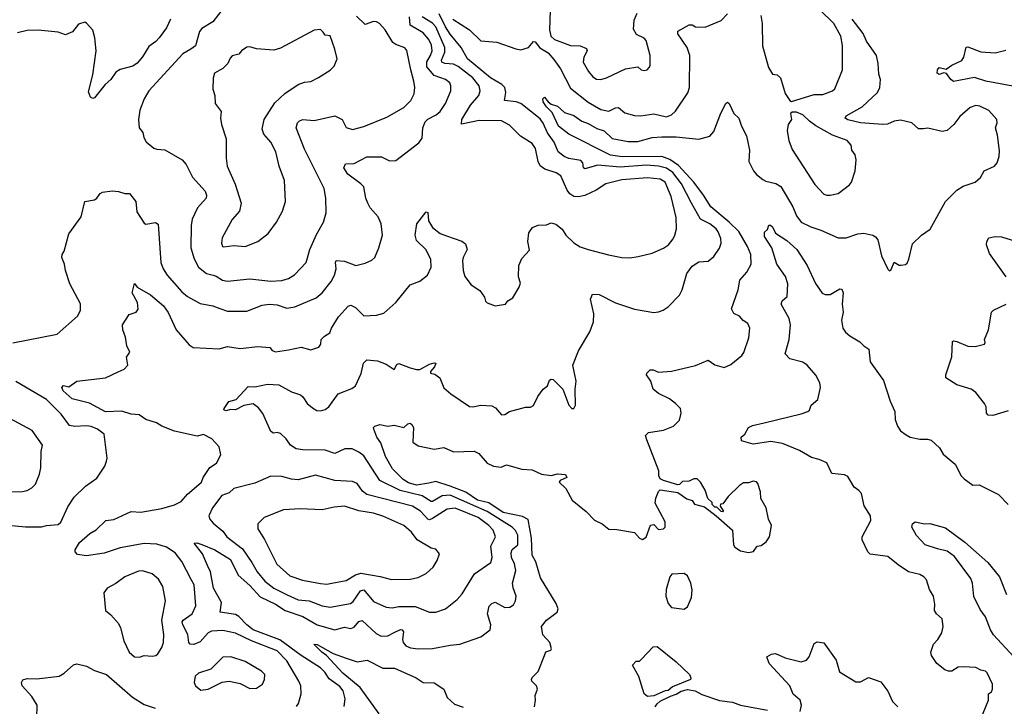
# Model space of a CAD drawing. Extents: x 2057697 to 2160550, y 827490 to 1016834.
# Tile 486 of 509: x 2130538 to 2136682, y 982488 to 986768. Entities that reach past the tile are written whole.
import ezdxf

# ---------------------------------------------------------------- set-up
doc = ezdxf.new("R2010")
doc.units = 0

msp = doc.modelspace()

# ---------------------------------------------------------------- linework, layer by layer
at = {"layer": '0CON20XD'}
for points in [[(2131815, 986847.1), (2131744.3, 986755), (2131675, 986714.2), (2131660.6, 986695), (2131635.5, 986605), (2131606, 986584), (2131556.7, 986555), (2131344.3, 986325), (2131315.8, 986275), (2131288, 986205), (2131280, 986145), (2131283.8, 986095), (2131306.2, 986065), (2131312.7, 986032.7), (2131327.4, 986007.4), (2131375, 985968), (2131395, 985960), (2131445, 985956.2), (2131551.2, 985895), (2131578, 985865), (2131617.4, 985787.4), (2131695, 985698.8), (2131704.4, 985675), (2131701.4, 985655), (2131646.9, 985595), (2131614.3, 985524.3), (2131607.8, 985485), (2131607.3, 985345), (2131626.6, 985276.6), (2131655, 985225.6), (2131704, 985185), (2131745, 985174.5), (2131765, 985170), (2131804.7, 985144.7), (2131835, 985138.9), (2131975, 985151.8), (2132105, 985137.9)], [(2130495, 984752.9), (2130773, 984807), (2130900, 984920), (2130918.5, 984955), (2130917.5, 984997.5), (2130852.1, 985122.1), (2130824.3, 985204.3), (2130818, 985245), (2130801.2, 985285), (2130803.3, 985305), (2130816.7, 985325), (2130845, 985432.5), (2130921.7, 985538.3), (2130944.4, 985635.6), (2131005, 985646), (2131018.8, 985655), (2131040, 985685), (2131055, 985692.5), (2131115, 985702), (2131155, 985697.5), (2131195, 985684), (2131224.1, 985684.1), (2131262.5, 985635), (2131269.8, 985569.8), (2131315, 985500), (2131325, 985494.4), (2131385, 985504.2), (2131402.7, 985492.7), (2131418.5, 985255), (2131432.7, 985215), (2131457.8, 985175), (2131550.8, 985070.8), (2131585, 985041.9), (2131665, 984999.4), (2131742.5, 984985), (2131787.5, 984967.5), (2131835, 984950.6), (2131955, 984951.9), (2132051.2, 984988.8), (2132095.3, 984995.3), (2132145, 984990), (2132205, 984969.5), (2132255, 984977.5), (2132388, 985035), (2132425, 985064.4), (2132481.1, 985135), (2132502.7, 985175), (2132513.8, 985215), (2132508.1, 985255), (2132513.3, 985266.7), (2132565, 985262.7), (2132635, 985235.7), (2132695, 985251.2), (2132735, 985268.8), (2132753.8, 985285), (2132780, 985345), (2132801.2, 985425), (2132793.3, 985495), (2132775, 985540), (2132725.9, 985595.9), (2132710, 985625), (2132698, 985655), (2132685.6, 985725.6), (2132668, 985745), (2132585, 985804.5), (2132561.4, 985845), (2132571.4, 985868.6), (2132625, 985870.9), (2132705, 985913.5), (2132795, 985912.5), (2132845, 985888.2), (2132885, 985891.1), (2133029.1, 986000.9), (2133049.7, 986030.3), (2133054.4, 986094.4), (2133068.2, 986131.8), (2133085, 986148.8), (2133137.5, 986175), (2133162.2, 986195), (2133195, 986246), (2133228.9, 986325), (2133229.4, 986355), (2133221.4, 986375), (2133196, 986395), (2133125, 986419.3), (2133079.6, 986475), (2133078.3, 986505), (2133102.7, 986545), (2133111.4, 986575), (2133108.5, 986608.5), (2133090.6, 986645), (2133056.2, 986686.2), (2132974.8, 986734.8), (2132971.4, 986785)], [(2132562.6, 982487.4), (2132570, 982535), (2132556.6, 982585), (2132535, 982611.6), (2132469.7, 982659.7), (2132441.4, 982701.4), (2132415, 982726.8), (2132295, 982803.8), (2132161.5, 982901.5), (2131995, 982965.2), (2131955.3, 982995), (2131906.6, 983046.6), (2131885, 983059.6), (2131790, 983075), (2131798.5, 983135), (2131747.9, 983225), (2131728.9, 983325), (2131711.2, 983365), (2131678.8, 983438.8), (2131626.7, 983505), (2131643.4, 983506.6), (2131675, 983497.1), (2131755, 983462.3), (2131853, 983403), (2131901.2, 983305), (2131975, 983240.8), (2132039.9, 983169.9), (2132135, 983124.3), (2132195.5, 983085.5), (2132305, 983047.9), (2132395.5, 982995.5), (2132505, 982965.3), (2132565, 982981.8), (2132605, 982972.5), (2132625, 982980.6), (2132655, 983017.1), (2132675, 983022.5), (2132762.2, 982942.2), (2132793.3, 982925), (2132835, 982927.9), (2132875, 982947.8), (2132915, 982965.5), (2132925, 982964.2), (2132932.2, 982952.2), (2132927.5, 982905), (2132931.5, 982885), (2132947.1, 982865), (2132977.1, 982852.9), (2133025, 982846.4), (2133115, 982847.9), (2133225, 982869.5), (2133285, 982874.4), (2133415, 982921.2), (2133473.8, 982965), (2133478.6, 982995), (2133457.7, 983065), (2133468.3, 983111.7), (2133485, 983129.2), (2133505, 983136.2), (2133565, 983103.3), (2133597.5, 983105), (2133619.1, 983120.9), (2133632, 983145), (2133635.7, 983175), (2133616.6, 983226.6), (2133613.6, 983255), (2133633.9, 983335), (2133626.2, 983375), (2133607.4, 983415), (2133604.8, 983445), (2133611.5, 983465), (2133646.6, 983495), (2133645.9, 983555), (2133632.8, 983582.8), (2133611.1, 983605), (2133455, 983702.6), (2133225, 983803), (2133175, 983800.7), (2133115, 983764.7), (2133105, 983764.1), (2133049.8, 983799.8), (2132912.7, 983832.7), (2132786.2, 983896.2), (2132685, 984049.6), (2132655, 984072.9), (2132612.2, 984092.2), (2132568, 984092), (2132505, 984064.5), (2132445, 984083.8), (2132305, 984086.2), (2132263.7, 984093.7), (2132228.5, 984115), (2132200.6, 984155), (2132165, 984187.5), (2132145, 984193.6), (2132121.1, 984191.1), (2132105, 984200), (2132055, 984312.5), (2132027.6, 984347.6), (2131995, 984372.5), (2131936.8, 984363.2), (2131885, 984335.7), (2131855, 984337.5), (2131825, 984330), (2131812.5, 984335), (2131813.3, 984345), (2131843, 984387), (2131888.8, 984401.2), (2131965, 984481.4), (2132005, 984480), (2132085, 984496.7), (2132155, 984491.4), (2132235, 984447.5), (2132289.7, 984429.7), (2132305, 984416.7), (2132332.5, 984375), (2132365, 984347.5), (2132392.6, 984332.6), (2132415, 984329.4), (2132445, 984338.1), (2132467.5, 984355), (2132525.7, 984435), (2132610.2, 984469.8), (2132633.8, 984486.2), (2132668.1, 984561.9), (2132683.1, 984626.9), (2132705, 984646.7), (2132770.5, 984640.5), (2132825, 984621.2), (2132875, 984587.5), (2132891.1, 984618.9), (2132905, 984624.2), (2132975, 984598.5), (2133015, 984586.9), (2133035, 984587.8), (2133095, 984620), (2133125, 984629.4), (2133135, 984626), (2133126.9, 984603.1), (2133100.8, 984575), (2133101.2, 984565), (2133127.7, 984557.7), (2133158.9, 984535), (2133185, 984473.8), (2133228, 984435), (2133345, 984356.2), (2133365, 984354), (2133415, 984365.6), (2133485, 984361.1), (2133508.2, 984348.2), (2133545, 984304), (2133565, 984306.2), (2133595, 984325.6), (2133695, 984352.5), (2133725, 984352.5), (2133745, 984362.5), (2133771.7, 984418.3), (2133805.6, 984464.4), (2133832, 984485), (2133845, 984520), (2133855, 984527.5), (2133867.5, 984525), (2133926.7, 984465), (2133963.8, 984365), (2133982.5, 984345), (2133995, 984343.3), (2134006.2, 984365), (2134004.2, 984465), (2134011.4, 984515), (2133989.2, 984615), (2134025.6, 984704.4), (2134096.8, 984823.2), (2134118.1, 984885), (2134120, 984935), (2134100, 985025), (2134113.4, 985056.6), (2134155, 985055.5), (2134255, 985003.3), (2134375, 984962.9), (2134495, 984942), (2134525, 984946.2), (2134553.6, 984956.4), (2134585, 984977.5), (2134655, 985050), (2134672.5, 985085), (2134700.8, 985185), (2134735, 985230.8), (2134775, 985258.6), (2134835, 985263.1), (2134869.1, 985290.9), (2134905.4, 985344.6), (2134914.4, 985375), (2134912.5, 985405), (2134897.1, 985445), (2134884.7, 985464.7), (2134844.4, 985495), (2134785.6, 985525.6), (2134729.2, 985625), (2134668.3, 985745), (2134613, 985815), (2134575, 985842.4), (2134525, 985856), (2134449, 985861), (2134285, 985849.8), (2134145, 985861.9), (2134065, 985838.2), (2134055.4, 985845.4), (2134052, 985875), (2134039.8, 985889.8), (2133965, 985901.9), (2133935.4, 985915), (2133898.5, 985945), (2133873.5, 986005), (2133832.1, 986062.1), (2133805, 986122.7), (2133785, 986149.6), (2133664.4, 986245), (2133635.2, 986255.2), (2133563.1, 986265), (2133571.6, 986315), (2133565.3, 986345), (2133547.3, 986365), (2133476.7, 986406.7), (2133332.4, 986525), (2133292, 986595), (2133225, 986677.5), (2133195, 986724.2), (2133155.3, 986805)], [(2132105, 985137.9), (2132175, 985142.7), (2132215, 985155.6), (2132252.2, 985177.8), (2132325.6, 985255), (2132348.2, 985335), (2132390.5, 985429.5), (2132434.4, 985505), (2132450, 985565), (2132448.2, 985655), (2132439.1, 985715), (2132315, 985960), (2132264.5, 986095), (2132272.5, 986125), (2132285, 986138.1), (2132305, 986145.5), (2132375, 986139.1), (2132505, 986168.5), (2132550.8, 986145), (2132575.9, 986095.9), (2132615, 986082.9), (2132685, 986101.9), (2132828.5, 986161.5), (2132935, 986221.5), (2132978.2, 986265), (2132999.2, 986305), (2133003.9, 986345), (2132998.7, 986385), (2132978.5, 986455), (2132955, 986576.7), (2132942.4, 986592.4), (2132885, 986612.9), (2132866.4, 986626.4), (2132818.6, 986705), (2132784.2, 986745), (2132765, 986755.5), (2132745, 986756.9), (2132695, 986737.9), (2132639.3, 986789.3)], [(2133201.3, 985421.3), (2133297.9, 985387.9), (2133320.5, 985370.5), (2133330, 985335), (2133304.5, 985285.5), (2133302.2, 985267.8), (2133304.5, 985205), (2133315, 985166.2), (2133355, 985116.2), (2133409.3, 985079.3), (2133438.3, 985038.3), (2133444.1, 985014.1), (2133455, 985002.5), (2133505, 984983.3), (2133570, 984995), (2133583.6, 985016.4), (2133616.4, 985033.6), (2133655, 985100), (2133663.3, 985125), (2133650, 985165), (2133652.5, 985235), (2133671.2, 985278.8), (2133719.3, 985330.7), (2133708.8, 985385), (2133715, 985440), (2133737.7, 985472.3), (2133773, 985487), (2133825, 985489.2), (2133855, 985500.8), (2133883, 985493), (2133923.2, 985463.2), (2133945.8, 985425), (2133995, 985377.5), (2134035, 985353.1), (2134085, 985335.7), (2134211.3, 985301.3), (2134295, 985285.6), (2134345, 985283.1), (2134398.1, 985291.9), (2134485, 985312.9), (2134556.4, 985343.6), (2134586, 985365), (2134615, 985401.2), (2134625.7, 985425), (2134635.6, 985465), (2134634.5, 985535), (2134603.3, 985665), (2134565, 985755.4), (2134535, 985774.6), (2134455, 985782.7), (2134295, 985769.7), (2134196, 985745), (2134135.3, 985704.7), (2134065, 985672.2), (2134025, 985663.3), (2133995, 985666.9), (2133971.7, 985681.7), (2133954.7, 985704.7), (2133914.2, 985795), (2133885, 985812.5), (2133815, 985836.2), (2133786.2, 985856.2), (2133773.2, 985885), (2133757.3, 985965), (2133735.3, 985995.3), (2133663, 986043), (2133595, 986110.8), (2133545, 986136.9), (2133405, 986138.7), (2133295, 986117.5), (2133298.1, 986145), (2133350.6, 986235), (2133403.9, 986295), (2133412.5, 986325), (2133405.4, 986355), (2133365.9, 986405), (2133275, 986477.3), (2133245, 986490.2), (2133191.2, 986495), (2133173.1, 986503.1), (2133170.5, 986515), (2133191.1, 986565), (2133192, 986595), (2133135, 986722.9), (2133115, 986746.1), (2133049.7, 986785)], [(2133241.7, 986771.7), (2133345.2, 986705.2), (2133415, 986637.3), (2133515, 986627.8), (2133635, 986585.5), (2133665, 986581.2), (2133714, 986595), (2133745, 986632.5), (2133755, 986630.8), (2133783.5, 986593.5), (2133835, 986562.5), (2133870.5, 986520.5), (2133911.9, 986461.9), (2133975, 986341.1), (2134084.5, 986255), (2134165, 986207.5), (2134215, 986197.3), (2134255, 986217.9), (2134275, 986221.1), (2134315, 986186.5), (2134375, 986170.9), (2134415, 986168.8), (2134495, 986181.5), (2134575, 986162.5), (2134604.5, 986175.5), (2134631.1, 986198.9), (2134706.9, 986313.1), (2134717.3, 986345), (2134718.9, 986545), (2134703.1, 986595), (2134645, 986680), (2134643.9, 986696.1), (2134716.1, 986736.1), (2134735, 986736.2), (2134754.4, 986724.4), (2134815, 986721.4), (2134915, 986762.5), (2134955.5, 986804.5)], [(2133848.4, 986825), (2133843.8, 986705), (2133852.9, 986665), (2133875, 986644.7), (2133975, 986607.3), (2134035.8, 986605.8), (2134075, 986588.9), (2134079.6, 986575), (2134058.8, 986535), (2134055, 986503.3), (2134087.1, 986445), (2134115, 986411.4), (2134138, 986398), (2134165, 986395.5), (2134200, 986405), (2134318.8, 986461.2), (2134395, 986473.8), (2134416.4, 986456.4), (2134435, 986451.2), (2134453.6, 986456.4), (2134468.3, 986471.7), (2134473.3, 986485), (2134472, 986545), (2134447.9, 986637.9), (2134435, 986653.8), (2134386.6, 986676.6), (2134368.3, 986708.3), (2134372.5, 986765), (2134391.5, 986808.5)], [(2134944.2, 986245), (2134955, 986253.3), (2134966.1, 986246.1), (2134995, 986182.5), (2135025, 986153.3), (2135041.4, 986105), (2135074.3, 986045), (2135092.5, 985955), (2135087.5, 985885), (2135116.9, 985826.9), (2135135, 985802.5), (2135175, 985772.9), (2135195, 985762.2), (2135256.9, 985746.9), (2135287.4, 985727.4), (2135361.9, 985601.9), (2135384.7, 985544.7), (2135415, 985506.9), (2135475, 985476.4), (2135536.9, 985456.9), (2135645, 985409.2), (2135695, 985409.2), (2135767.8, 985432.2), (2135805, 985436.7), (2135861.2, 985425), (2135877.5, 985415), (2135891.9, 985395), (2135915.9, 985295.9), (2135955, 985212.5), (2135965, 985203.3), (2135975, 985210), (2135995, 985257.5), (2136025, 985237.5), (2136038.3, 985238.3), (2136065, 985242.5), (2136075, 985250), (2136086.7, 985275), (2136108.6, 985371.4), (2136165, 985424), (2136218.5, 985461.5), (2136315.8, 985635), (2136385, 985705.8), (2136425, 985730), (2136500, 985755), (2136533.8, 985785), (2136555.8, 985825), (2136621.4, 985855), (2136636.5, 985875), (2136650.4, 985915), (2136651.5, 985951.5), (2136638.8, 986048.8), (2136626.2, 986095), (2136637.5, 986125), (2136635.7, 986145), (2136585, 986201.4), (2136529.3, 986229.3), (2136505, 986233.1), (2136468.3, 986221.7), (2136405, 986164), (2136366.2, 986113.8), (2136325, 986077.5), (2136295, 986071.4), (2136205, 986091.4), (2136175, 986088.1), (2136146.8, 986086.8), (2136104.3, 986124.3), (2136035, 986141.9), (2135995, 986135.6), (2135952.4, 986117.6), (2135925, 986115.3), (2135785, 986125.9), (2135705, 986143.8), (2135690, 986155), (2135695, 986169.2), (2135794.2, 986225), (2135890, 986315), (2135906.1, 986346.1), (2135909.2, 986395), (2135898.7, 986428.7), (2135895.4, 986495), (2135883.9, 986545), (2135821.8, 986635), (2135802.3, 986682.3), (2135731.7, 986771.7)], [(2135163.8, 986795), (2135171.4, 986745), (2135173.3, 986605), (2135210.3, 986470.3), (2135235, 986428.8), (2135265, 986424), (2135285, 986406.2), (2135315, 986307.5), (2135343.8, 986263.8), (2135355, 986257.5), (2135495, 986301.8), (2135548.8, 986301.2), (2135610, 986325), (2135623.6, 986336.4), (2135673.1, 986455), (2135673.1, 986606.9), (2135662.3, 986665), (2135619.1, 986745), (2135529.9, 986829.9)], [(2131479.1, 986770.9), (2131455, 986718), (2131408.6, 986655), (2131388.7, 986631.3), (2131345, 986601.5), (2131304, 986536), (2131272.2, 986497.8), (2131245, 986478.8), (2131165, 986457.3), (2131138.3, 986441.7), (2131108.1, 986395), (2131071.5, 986365), (2131005, 986281.4), (2130995, 986277.1), (2130980, 986285), (2130968.3, 986318.3), (2130993.9, 986425), (2131015.4, 986575), (2131007.5, 986655), (2130993.9, 986703.9), (2130955, 986747.5), (2130945, 986752.5), (2130905, 986740), (2130867.3, 986692.7), (2130825, 986674.2), (2130779.4, 986689.4), (2130653.2, 986703.2), (2130585, 986700.5), (2130524.7, 986685.3)], [(2131811.2, 985351.2), (2131875, 985360.8), (2131945, 985354.2), (2132024.2, 985385.8), (2132088.8, 985435), (2132140, 985505), (2132177.5, 985575), (2132197.8, 985635), (2132191.5, 985765), (2132157.1, 985855), (2132136.7, 985945), (2132104.4, 986004.4), (2132062, 986055), (2132050.8, 986085), (2132064, 986145), (2132129.7, 986250.3), (2132192.1, 986307.9), (2132275, 986364), (2132315, 986378), (2132355, 986383.8), (2132402.7, 986407.3), (2132475.8, 986454.2), (2132500.7, 986479.3), (2132518.8, 986525), (2132503.8, 986585), (2132475, 986667.5), (2132445, 986671.2), (2132431.3, 986691.3), (2132415, 986706.2), (2132375, 986702), (2132165, 986590), (2132125, 986579.2), (2132016.4, 986586.4), (2131975, 986600), (2131955, 986596.7), (2131922.5, 986575), (2131905, 986552.5), (2131865, 986542.5), (2131851.7, 986528.3), (2131836.7, 986495), (2131805.9, 986464.1), (2131754, 986435), (2131746.1, 986403.9), (2131744, 986335), (2131756.1, 986296.1), (2131757.5, 986245), (2131796, 986195), (2131792, 986155), (2131797.5, 986115), (2131825.8, 986025), (2131825.7, 985905), (2131833.3, 985855), (2131883, 985743), (2131920, 985625), (2131910, 985575), (2131865, 985522), (2131801.8, 985408.2), (2131797.5, 985375), (2131804, 985355), (2131811.2, 985351.2)], [(2136735, 986354.7), (2136565.9, 986385.9), (2136495, 986407.8), (2136365, 986383.5), (2136347.5, 986395), (2136322, 986432), (2136305, 986436.4), (2136275, 986427.5), (2136264, 986435), (2136264.3, 986455), (2136275, 986470.8), (2136319.6, 986460.4), (2136355, 986484.4), (2136416.7, 986513.3), (2136429.4, 986535), (2136445, 986596.7), (2136455, 986599.2), (2136535, 986567.8), (2136625, 986561.1), (2136692.1, 986577.9)], [(2133750, 982485), (2133756.2, 982525), (2133753.8, 982555), (2133770, 982595), (2133762.5, 982615), (2133734.2, 982644.2), (2133731.2, 982655), (2133735, 982667.5), (2133772.5, 982705), (2133812, 982805), (2133822.3, 982827.7), (2133853.3, 982836.7), (2133855.8, 982845), (2133845.5, 982885.5), (2133802.7, 982932.7), (2133794.1, 982985.9), (2133825, 983024.4), (2133892.5, 983075), (2133897.5, 983095), (2133885, 983129.2), (2133788, 983288), (2133758.1, 983388.1), (2133735, 983430), (2133731.2, 983535), (2133711.3, 983651.4), (2133675, 983670.4), (2133555, 983696.3), (2133465.3, 983755.3), (2133395, 983772.5), (2133321.8, 983821.8), (2133225, 983859.7), (2133135, 983888.5), (2133091.7, 983878.3), (2133015, 983867), (2132965, 983880.9), (2132932.1, 983902.1), (2132865, 983968.6), (2132820, 984045), (2132790.8, 984130.8), (2132766.2, 984165), (2132748, 984215), (2132746, 984225), (2132753.3, 984235), (2132785, 984244.5), (2132835, 984233.6), (2132875, 984240.4), (2132935, 984226), (2132961.1, 984248.9), (2132975, 984252.9), (2132985.5, 984245.5), (2132995.8, 984225), (2132992.2, 984135), (2133025, 984111.9), (2133125, 984090), (2133185, 984102), (2133245, 984073.1), (2133375, 984078.8), (2133402.7, 984062.7), (2133455, 984002.5), (2133495, 983984.3), (2133542, 983978), (2133575, 983993.3), (2133672.5, 983965), (2133735, 983961.2), (2133795, 983935.6), (2133855, 983925.8), (2133895, 983937.5), (2133945, 983932.5), (2133952.5, 983915), (2133910, 983895), (2133904, 983885), (2133945.3, 983845.3), (2133985, 983772.9), (2134072.8, 983702.8), (2134125, 983648.8), (2134172.5, 983625), (2134215, 983591.2), (2134265, 983590), (2134375, 983571.2), (2134405, 983536.7), (2134425, 983527.5), (2134448.3, 983541.7), (2134475, 983617.5), (2134495, 983620), (2134525, 983590), (2134555, 983593.3), (2134566.2, 983605), (2134565, 983637.5), (2134503.9, 983753.9), (2134506.7, 983785), (2134524.1, 983825.9), (2134535, 983836.2), (2134645, 983820), (2134701.7, 983781.7), (2134735, 983770), (2134748.8, 983748.8), (2134810.5, 983730.5), (2134883.3, 983675), (2134985.8, 983585.8), (2134992.5, 983495), (2135000.7, 983480.7), (2135035, 983457.5), (2135085, 983447.5), (2135117, 983453), (2135140, 983485), (2135165, 983490), (2135196.1, 983513.9), (2135217.5, 983545), (2135230, 983615), (2135210, 983655), (2135196, 983725), (2135162.7, 983782.7), (2135161.2, 983825), (2135145, 983877.5), (2135135, 983886.7), (2135115, 983891.2), (2135085, 983880), (2135055, 983881.2), (2135030, 983865), (2134958.8, 983795), (2134925, 983750), (2134911.7, 983748.3), (2134910, 983735), (2134930, 983705), (2134925, 983700), (2134915, 983702.5), (2134888.3, 983728.3), (2134875, 983730), (2134860, 983745), (2134858.3, 983758.3), (2134833, 983783), (2134816, 983835), (2134786.2, 983885), (2134765, 983906.7), (2134745, 983906.7), (2134715, 983891.2), (2134675, 983890), (2134655, 983870), (2134645, 983867.5), (2134555, 983894.4), (2134535.6, 983905.6), (2134525.8, 983925), (2134526.2, 983955), (2134450.7, 984149.3), (2134443.9, 984176.1), (2134462.5, 984195), (2134555, 984210), (2134618.8, 984235), (2134655, 984272.5), (2134665.8, 984315), (2134660.8, 984345), (2134630.8, 984375), (2134592, 984405), (2134525, 984436.9), (2134490, 984465), (2134476.2, 984515), (2134450, 984555), (2134452.5, 984565), (2134472.5, 984585), (2134490, 984585), (2134525, 984570), (2134606.4, 984576.4), (2134755, 984612.5), (2134835, 984646), (2134875, 984616), (2134935, 984600), (2134975, 984618), (2135044, 984675), (2135057.4, 984692.6), (2135088.9, 984785), (2135094.3, 984845), (2135082, 984875), (2135053.3, 984893.3), (2135029.8, 984919.8), (2134995, 984937.5), (2134980.5, 984965), (2135021.9, 985085), (2135030.8, 985145), (2135075.4, 985194.6), (2135102.2, 985245), (2135099.6, 985305), (2135079.7, 985355), (2135025, 985446.8), (2134965.4, 985505.4), (2134851, 985601), (2134805.7, 985675), (2134744.9, 985754.9), (2134649.7, 985859.7), (2134595, 985896.6), (2134545, 985915.6), (2134296.6, 985913.4), (2134225, 985923.6), (2133965.4, 986054.6), (2133900.8, 986105), (2133860.5, 986190.5), (2133824.7, 986225), (2133805, 986256.2), (2133801.9, 986275), (2133813.9, 986286.1), (2133835, 986256.2), (2133855, 986242), (2133895, 986228.8), (2133938.8, 986188.8), (2133995, 986170.8), (2134045, 986135.8), (2134085, 986121.5), (2134140, 986090), (2134185, 986075.7), (2134235, 986027.5), (2134335, 986009.7), (2134395, 986009.4), (2134485, 986032.9), (2134545, 986038.4), (2134635, 986038.1), (2134775, 986022.3), (2134845, 986041.4), (2134869.5, 986070.5), (2134912.9, 986185), (2134944.2, 986245)], [(2135573.6, 985673.6), (2135595, 985674.4), (2135645.4, 985684.6), (2135715, 985738.8), (2135727.5, 985755), (2135752, 985825), (2135758, 985895), (2135752, 985925), (2135730, 985955), (2135726.7, 985985), (2135701.2, 986015), (2135609.1, 986049.1), (2135506.7, 986106.7), (2135465.8, 986135), (2135425, 986175.8), (2135385, 986191.2), (2135358.3, 986191.7), (2135347.5, 986182.5), (2135353.3, 986145), (2135334, 986115), (2135327.1, 986075), (2135337.5, 986015), (2135359.3, 985959.3), (2135499.8, 985739.8), (2135555, 985681.4), (2135573.6, 985673.6)], [(2132265, 982485.8), (2132277.8, 982505), (2132294.4, 982565), (2132292.2, 982615), (2132281.1, 982645), (2132205, 982772.1), (2132145, 982833.6), (2131985.2, 982895.2), (2131885, 982942.9), (2131805, 982960), (2131735, 982956.8), (2131715, 982946.4), (2131665, 982888.9), (2131625, 982872.5), (2131602, 982875), (2131594.5, 982885), (2131588.2, 982935), (2131556.8, 982995), (2131552.7, 983015), (2131557.8, 983025), (2131613.8, 983065), (2131637.9, 983115), (2131626.2, 983245), (2131607.7, 983277.7), (2131549.6, 983389.6), (2131509.1, 983445), (2131455, 983480.3), (2131395, 983498.4), (2131315, 983503.4), (2131164.7, 983475.3), (2131065, 983442.5), (2130955, 983425.6), (2130900, 983435), (2130885, 983450), (2130883.6, 983463.6), (2130910.8, 983509.2), (2130976, 983565), (2131015, 983587.1), (2131075, 983645.8), (2131125, 983651.2), (2131235, 983702.5), (2131295, 983698.5), (2131425, 983721.5), (2131505, 983743.1), (2131545, 983764), (2131585, 983810), (2131642.1, 983857.9), (2131672, 983885), (2131683.8, 983915), (2131724.5, 983975.5), (2131767.3, 984002.7), (2131793.3, 984055), (2131784, 984105), (2131736.7, 984155), (2131685, 984181.4), (2131645, 984172.5), (2131505, 984201.9), (2131425, 984234.4), (2131391.2, 984255), (2131325.5, 984275.5), (2131284.6, 984304.6), (2131235, 984308.5), (2131175, 984326.7), (2131072.8, 984322.8), (2130975, 984378.5), (2130865, 984404.4), (2130810, 984455), (2130802, 984475), (2130812.5, 984487.5), (2130845, 984480), (2130895.9, 984514.1), (2131074.2, 984535.8), (2131153.8, 984573.8), (2131190.5, 984589.5), (2131213.3, 984615), (2131205.7, 984665), (2131226.2, 984695), (2131207.1, 984735), (2131198.3, 984788.3), (2131181.2, 984835), (2131180, 984865), (2131220.5, 984929.5), (2131265, 984943.8), (2131276.9, 984963.1), (2131272.9, 985005), (2131240, 985065), (2131255, 985122.5), (2131271.4, 985101.4), (2131355, 985052.5), (2131435, 984984.4), (2131465, 984942.9), (2131514.5, 984835), (2131595, 984741.2), (2131620, 984725), (2131783.8, 984716.2), (2131835, 984730.9), (2131915, 984717.5), (2132025, 984731.5), (2132100, 984725), (2132113.3, 984705), (2132135, 984697.5), (2132215, 984709.2), (2132295, 984726.2), (2132355, 984710), (2132404.1, 984725.9), (2132416.7, 984745), (2132420, 984775), (2132440, 984795), (2132473.8, 984815), (2132484.5, 984845.5), (2132526.7, 984915), (2132587, 984983), (2132605, 984988), (2132634.4, 984974.4), (2132685, 984922.5), (2132765, 984925.8), (2132811.2, 984938.8), (2132885.4, 985004.6), (2132975, 985116), (2133035, 985138.8), (2133083.3, 985175), (2133105.7, 985225), (2133103.1, 985275), (2133071.8, 985335), (2133015, 985391.4), (2133006.2, 985425), (2133015.7, 985495), (2133075, 985570), (2133085.8, 985565.8), (2133089.2, 985515), (2133113.6, 985473.6), (2133161.2, 985435), (2133201.3, 985421.3)], [(2136530.3, 982399.7), (2136584.2, 982525), (2136583.8, 982565), (2136601.4, 982578.6), (2136608.6, 982595), (2136607.5, 982625), (2136575.7, 982695.7), (2136565, 982706.2), (2136535, 982712.5), (2136505, 982730), (2136425, 982734), (2136395, 982731.2), (2136355, 982707.5), (2136333, 982707), (2136310, 982715), (2136261.2, 982755), (2136226.7, 982805), (2136223.3, 982825), (2136240, 982875), (2136266.8, 982903.2), (2136292.5, 982945), (2136301.2, 982985), (2136295, 983032.5), (2136258.8, 983065), (2136246.7, 983085), (2136248.8, 983125), (2136240, 983175), (2136216.2, 983215), (2136196.2, 983276.2), (2136180, 983295), (2136155, 983310), (2136085, 983325.8), (2136019.1, 983369.1), (2135955, 983421.4), (2135845.9, 983435.9), (2135830.3, 983450.3), (2135794.5, 983524.5), (2135794.2, 983544.2), (2135848.8, 983645), (2135846.2, 983675), (2135807, 983737), (2135790, 983815), (2135775, 983833.3), (2135745, 983853.8), (2135705, 983919.4), (2135685, 983930.6), (2135605, 983940), (2135575, 984005.8), (2135527.2, 984027.2), (2135478.3, 984038.3), (2135405, 984083.3), (2135298.8, 984125), (2135225, 984139.2), (2135115, 984121.1), (2135042.8, 984142.8), (2135040, 984165), (2135062.5, 984185), (2135086.7, 984225), (2135111.7, 984238.3), (2135184.5, 984255.5), (2135415, 984310), (2135455.5, 984324.5), (2135465.5, 984334.5), (2135476, 984365), (2135519.1, 984400.9), (2135534.3, 984475.7), (2135530.6, 984505), (2135505, 984552), (2135452.9, 984615), (2135425, 984632.2), (2135344.4, 984654.4), (2135314, 984685), (2135338.9, 984775), (2135346.9, 984865), (2135338.6, 984905), (2135288.8, 984995), (2135296.2, 985015), (2135327.1, 985042.9), (2135331.2, 985121.2), (2135316.4, 985166.4), (2135263.3, 985245), (2135231.1, 985345), (2135185, 985416.7), (2135185, 985443.3), (2135205, 985460), (2135212.5, 985487.5), (2135222.5, 985487.5), (2135235, 985476), (2135255, 985436.7), (2135325, 985392.5), (2135386.4, 985336.4), (2135451.8, 985235), (2135503.8, 985123.8), (2135545, 985064), (2135565, 985054), (2135595, 985054.2), (2135655, 985091.2), (2135667.5, 985087.5), (2135675.7, 985065), (2135670.6, 984995), (2135675.7, 984945), (2135665.7, 984895), (2135674.2, 984845), (2135690.3, 984820.3), (2135717.6, 984797.6), (2135779.7, 984759.7), (2135805, 984734), (2135837.5, 984715), (2135844, 984635), (2135928.7, 984518.7), (2135969.1, 984389.1), (2135998.6, 984325), (2136001.8, 984275), (2136014.5, 984235), (2136035, 984205.8), (2136069.6, 984179.6), (2136095, 984165.8), (2136155, 984154), (2136203.6, 984153.6), (2136225, 984146.2), (2136278.3, 984098.3), (2136300.5, 984060.5), (2136375, 983996.7), (2136413.8, 983925), (2136432.5, 983905), (2136485, 983866.7), (2136525, 983868.8), (2136645, 983807.5), (2136706.1, 983746.1)], [(2136693.8, 985165), (2136590.4, 985310.4), (2136570.4, 985365), (2136572.3, 985385), (2136585, 985409.2), (2136625, 985415.7), (2136664.4, 985414.4), (2136785, 985377.8)], [(2136705, 984330), (2136610.3, 984299.7), (2136582.1, 984302.1), (2136571.2, 984315), (2136568, 984355), (2136558.8, 984375), (2136503.8, 984445), (2136475, 984464.2), (2136385, 984490.8), (2136316.2, 984536.2), (2136317.5, 984555), (2136354.3, 984665.7), (2136358.3, 984761.7), (2136365, 984766), (2136385, 984761.4), (2136455, 984732), (2136499.5, 984730.5), (2136557.5, 984745), (2136562.5, 984755), (2136557.5, 984775), (2136584, 984835), (2136602.5, 984945), (2136615, 984958.1), (2136694.4, 984995.6)], [(2130445, 983618.5), (2130575, 983605.5), (2130675, 983606.9), (2130705.7, 983615.7), (2130778.1, 983621.9), (2130795, 983635.8), (2130838.8, 983731.2), (2130878.9, 983791.1), (2130949.7, 983860.3), (2131019.7, 983910.3), (2131070, 983985), (2131080.8, 984015), (2131084.2, 984035), (2131066.2, 984185), (2131024, 984215), (2130985, 984231.2), (2130955, 984236.9), (2130882.2, 984232.2), (2130849.1, 984239.1), (2130798.1, 984308.1), (2130705, 984400.3), (2130515, 984513.5)], [(2130475, 983825.7), (2130555, 983825.8), (2130585, 983832.9), (2130615, 983848.6), (2130637.4, 983872.6), (2130662.9, 983935), (2130671.1, 983975), (2130673.2, 984076.8), (2130681.4, 984115), (2130616.8, 984206.8), (2130473, 984283)], [(2133135, 983074.3), (2133194.6, 983095.4), (2133267.4, 983152.6), (2133300.2, 983189.8), (2133376.6, 983313.4), (2133477.1, 983385), (2133486.2, 983415), (2133479.1, 983485), (2133507.1, 983545), (2133492.8, 983585), (2133466, 983615), (2133399.2, 983665), (2133255, 983723.8), (2133205, 983717.4), (2133115, 983657.9), (2133095, 983650.8), (2133085, 983653.4), (2133038.5, 983705), (2132989.4, 983735), (2132705, 983807.1), (2132678.3, 983828.3), (2132645, 983877.1), (2132615, 983890), (2132505, 983895.4), (2132385, 983927.8), (2132275, 983900), (2132235, 983903.3), (2132175, 983920.5), (2132105, 983921.9), (2132005, 983879.4), (2131874.6, 983845.4), (2131845, 983817.5), (2131799.1, 983800.9), (2131742, 983725), (2131718.8, 983675), (2131723.8, 983655), (2131745, 983628.8), (2131805, 983578.6), (2131831.9, 983545), (2131928.4, 983468.4), (2131987.1, 983385), (2132020, 983325), (2132068.5, 983268.5), (2132125, 983224.1), (2132207.4, 983182.6), (2132275, 983152.4), (2132345, 983144.7), (2132425, 983113.9), (2132475, 983106.7), (2132601.5, 983128.5), (2132618.3, 983141.7), (2132665, 983207.1), (2132685, 983213.2), (2132745, 983141.8), (2132825, 983105.5), (2132862.2, 983102.2), (2132905, 983110), (2133005, 983110.5), (2133095, 983074.3), (2133135, 983074.3)], [(2132455, 983249.1), (2132485, 983254.5), (2132575, 983272.9), (2132633.3, 983306.7), (2132667.4, 983317.4), (2132786.6, 983296.6), (2132857.5, 983277.5), (2132975, 983280.5), (2133025, 983291.1), (2133073.8, 983315), (2133118.8, 983355), (2133144.3, 983395.7), (2133157.3, 983437.3), (2133135, 983466.7), (2133105, 983473.8), (2133017.5, 983525), (2132984, 983574), (2132934.6, 983614.6), (2132805, 983673.9), (2132745, 983690.9), (2132655, 983706), (2132565, 983735.3), (2132500.1, 983729.9), (2132425, 983711.8), (2132289.4, 983719.4), (2132185, 983712.2), (2132064.6, 983665.4), (2132024, 983625), (2132024, 983595), (2132065, 983528), (2132143.2, 983373.2), (2132225, 983300.4), (2132303.6, 983273.6), (2132415, 983253.1), (2132455, 983249.1)], [(2136741.8, 982795), (2136615, 982933.5), (2136596.1, 982965), (2136564.4, 983045), (2136530.5, 983090.5), (2136491.2, 983171.2), (2136482.5, 983255), (2136472.2, 983285), (2136370.8, 983420.7), (2136325.2, 983455.2), (2136265, 983469.3), (2136188.5, 983495), (2136135, 983552), (2136105.6, 983605), (2136108.9, 983625), (2136125, 983637.1), (2136185, 983625.6), (2136217.7, 983627.7), (2136315, 983600.8), (2136435, 983511.2), (2136578.5, 983385), (2136652.7, 983295), (2136695.5, 983185)], [(2131285, 982794), (2131315, 982804), (2131365, 982799.2), (2131387.5, 982805), (2131401.2, 982815), (2131425.6, 982854.4), (2131435.6, 982885), (2131437.5, 982935), (2131425.4, 983025.4), (2131447.5, 983145), (2131430.6, 983235), (2131405, 983280), (2131365, 983314.2), (2131305, 983332.9), (2131280.7, 983329.3), (2131195, 983295.7), (2131137.6, 983252.4), (2131083.3, 983225), (2131062.5, 983195), (2131073.3, 983085), (2131107.7, 983057.7), (2131154.4, 983004.4), (2131167.2, 982977.2), (2131187.5, 982895), (2131222, 982825), (2131255, 982796), (2131285, 982794)], [(2134685, 983093.3), (2134705, 983107.5), (2134730.8, 983165), (2134734.3, 983214.3), (2134726.9, 983255), (2134705, 983300), (2134685, 983316.2), (2134608.3, 983311.7), (2134594.2, 983295.8), (2134571.2, 983215), (2134570.8, 983175), (2134585, 983127.5), (2134605, 983103.8), (2134685, 983093.3)], [(2132780.6, 982440.6), (2132662.2, 982605), (2132555.3, 982695), (2132453.3, 982803.3), (2132422.7, 982825), (2132373.8, 982875), (2132395, 982873.8), (2132495, 982817.1), (2132575, 982786.7), (2132645, 982765.7), (2132707.5, 982775), (2132804.4, 982724.4), (2132877.5, 982725), (2133011.2, 982665), (2133055, 982636), (2133123.9, 982633.9), (2133184, 982594), (2133205, 982543.3), (2133251.7, 982501.7), (2133305, 982482)], [(2134455, 982548.5), (2134434.5, 982565), (2134402.4, 982672.4), (2134362.5, 982745), (2134385, 982770), (2134405, 982770), (2134418.3, 982781.7), (2134491.7, 982858.3), (2134515, 982860), (2134635, 982765.4), (2134718.2, 982685), (2134726.7, 982665), (2134724.4, 982655), (2134611.8, 982608.2), (2134585, 982585.5), (2134565, 982584.7), (2134495, 982551.9), (2134455, 982548.5)], [(2135409.2, 982455), (2135416, 982495), (2135408.8, 982525), (2135365, 982562.5), (2135343.3, 982615), (2135213.8, 982755), (2135200, 982795), (2135228.3, 982811.7), (2135255, 982816.7), (2135315, 982790), (2135415, 982765.7), (2135446.7, 982775), (2135464.3, 982795.7), (2135495, 982880), (2135515, 982890), (2135555, 982883.8), (2135632, 982775), (2135653, 982703), (2135755, 982640), (2135785, 982639.2), (2135835, 982666.2), (2135910.7, 982640.7), (2135955, 982582.5), (2135985, 982516.7), (2136016.7, 982485)], [(2131668.8, 982588.8), (2131715, 982594.3), (2131801.3, 982638.7), (2131845, 982644.2), (2131915, 982630), (2131975, 982599.2), (2132015, 982600), (2132054.2, 982625.8), (2132066, 982655), (2132067.5, 982685), (2132046.6, 982706.6), (2131945, 982767.1), (2131855, 982796.7), (2131805, 982793.1), (2131730.9, 982719.1), (2131653.3, 982695), (2131634.3, 982675), (2131626.1, 982636.1), (2131636.2, 982615), (2131668.8, 982588.8)], [(2130646.2, 982415), (2130647.5, 982495), (2130615, 982549.2), (2130554.6, 982614.6), (2130550.5, 982635), (2130557.6, 982652.4), (2130585, 982660), (2130645, 982659.2), (2130785, 982676), (2130816.4, 982693.6), (2130875, 982747.1), (2130895, 982752.9), (2130955, 982737.5), (2131005, 982711.4), (2131080, 982685), (2131242.5, 982545), (2131315, 982498.6), (2131383.8, 982475)], [(2134504.2, 982485), (2134515, 982503.2), (2134535, 982519.4), (2134598.8, 982551.2), (2134635, 982563.3), (2134665, 982582), (2134705, 982592.4), (2134753.3, 982585), (2134795, 982560.6), (2134905.7, 982524.3), (2134985, 982513.3), (2135035, 982495.6), (2135205, 982462.5)]]:
    msp.add_lwpolyline(points, dxfattribs=at)

doc.saveas('drawing.dxf')
